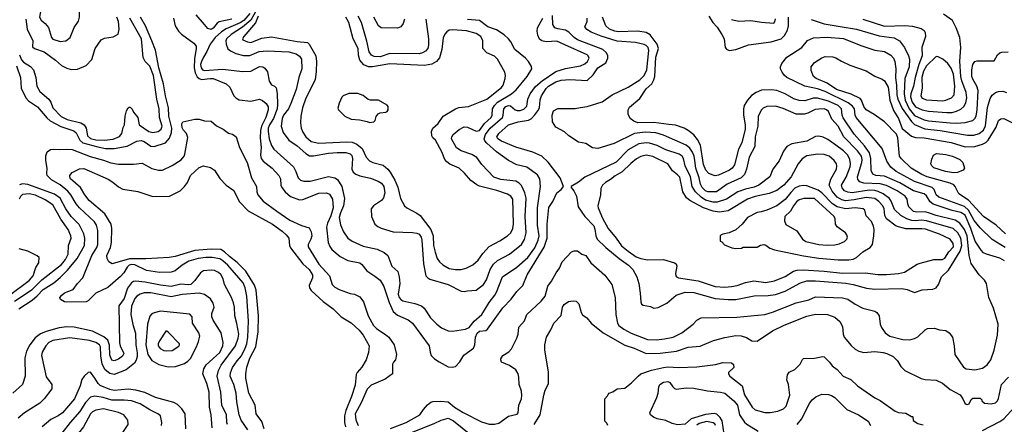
# Model space of a CAD drawing. Extents: x 997028 to 1115134, y 536408 to 618974.
# Tile 271 of 473: x 1059138 to 1068278, y 573867 to 577622. Entities that reach past the tile are written whole.
import ezdxf

# ---------------------------------------------------------------- set-up
doc = ezdxf.new("R2010")
doc.units = 0

msp = doc.modelspace()

# ---------------------------------------------------------------- linework, layer by layer
at = {"layer": '0CON10XD'}
for points in [[(1059515, 577418.2), (1059565, 577424.5), (1059606, 577455), (1059642.3, 577547.7), (1059683, 577607), (1059692.9, 577645), (1059693.1, 577705), (1059675, 577762), (1059595, 577867.5), (1059545.4, 577915.4), (1059515, 577925.6), (1059445, 577911.1), (1059375, 577830), (1059344.8, 577765.2), (1059323.5, 577645), (1059336.9, 577616.9), (1059375, 577585.6), (1059405, 577549.2), (1059434.7, 577455), (1059445, 577440.5), (1059515, 577418.2)], [(1059107, 577195), (1059146.7, 577085), (1059152.5, 576985), (1059195.2, 576895.2), (1059219.8, 576869.8), (1059304.5, 576814.5), (1059391, 576711), (1059422.3, 576682.3), (1059520.8, 576630.8), (1059641.4, 576591.4), (1059661.2, 576571.2), (1059696.4, 576505), (1059725, 576479.8), (1059865, 576441.3), (1059935, 576427.5), (1060015, 576427.4), (1060135, 576448.7), (1060225, 576493.2), (1060265, 576501.8), (1060295, 576491.8), (1060355, 576447.3), (1060385, 576444), (1060490.7, 576479.3), (1060528.3, 576521.7), (1060546, 576574), (1060549.6, 576615), (1060522.2, 576725), (1060518.9, 576805), (1060491.7, 576915), (1060474.2, 577025), (1060428.9, 577175), (1060399.4, 577339.4), (1060365.3, 577425), (1060305.8, 577565.8), (1060260.7, 577645)], [(1059195.7, 577625), (1059207.4, 577535), (1059260, 577425), (1059258.3, 577368.3), (1059276.7, 577355), (1059365, 577323.6), (1059472, 577245), (1059525, 577198), (1059575, 577172), (1059615, 577160), (1059675, 577163.8), (1059755, 577196.7), (1059807.5, 577252.5), (1059838.6, 577355), (1059894.6, 577435.4), (1059925, 577451.4), (1060007.3, 577462.7), (1060053, 577487), (1060060, 577535), (1060055.8, 577605), (1060041.2, 577645)], [(1060565.5, 577635), (1060582.8, 577565), (1060612, 577515), (1060638.7, 577488.7), (1060753.6, 577403.6), (1060775.3, 577375.3), (1060777.5, 577355), (1060760.7, 577259.3), (1060758.7, 577175), (1060767.8, 577127.8), (1060785, 577092.3), (1060804.4, 577074.4), (1060826.7, 577066.7), (1060905, 577077.3), (1060935, 577075.3), (1061055.8, 577025), (1061089.4, 576995), (1061125.5, 576915.5), (1061145.5, 576895.5), (1061175, 576878.6), (1061283.7, 576866.3), (1061365, 576882.7), (1061392.3, 576872.3), (1061424.7, 576844.7), (1061443.6, 576813.6), (1061445.3, 576785), (1061423.6, 576715), (1061383.5, 576635), (1061374.3, 576594.3), (1061369.5, 576525), (1061380.8, 576435), (1061372.7, 576365), (1061378.8, 576335), (1061398.3, 576308.3), (1061481.1, 576245), (1061544.4, 576175), (1061559.4, 576145), (1061561.9, 576085), (1061570.6, 576065), (1061603.4, 576023.4), (1061651.7, 575981.7), (1061735, 575948.9), (1061765, 575954.5), (1061915, 576011.9), (1061985, 576015.8), (1062015, 576002.9), (1062041.1, 575955), (1062047.6, 575875), (1062025, 575800.6), (1061994.7, 575735), (1061986.9, 575695), (1062002.7, 575552.7), (1062016.2, 575516.2), (1062035, 575489.2), (1062114.2, 575425), (1062185, 575387.5), (1062295.3, 575365.3), (1062315, 575349.4), (1062359.9, 575289.9), (1062435, 575242.7), (1062483.6, 575203.6), (1062517.9, 575145), (1062567.4, 574997.4), (1062604.7, 574914.7), (1062645, 574878.5), (1062745, 574837.5), (1062784.5, 574805), (1062939.2, 574595), (1062947.5, 574535), (1062959.2, 574505), (1062990, 574475), (1063031.7, 574448.3), (1063115, 574401.2), (1063153.6, 574396.4), (1063185, 574403.3), (1063224.5, 574445.5), (1063262.2, 574507.8), (1063350, 574575), (1063364.2, 574605), (1063368.1, 574675), (1063385, 574711.5), (1063405, 574730), (1063463.8, 574736.2), (1063479.4, 574750.6), (1063622.9, 574947.1), (1063701.5, 575028.5), (1063751.7, 575098.3), (1063807.1, 575155), (1063848.8, 575255), (1064008, 575512), (1064033.2, 575595), (1064035, 575662.5), (1064033.3, 575725), (1064050, 575880), (1064085.6, 575934.4), (1064123.7, 576016.3), (1064165, 576046.7), (1064187.5, 576075), (1064154.2, 576155), (1064045, 576300), (1063986, 576356), (1063901.7, 576391.7), (1063745, 576439.2), (1063610, 576495), (1063576.5, 576515), (1063568.8, 576535), (1063585, 576566.2), (1063675, 576644.6), (1063765, 576674), (1063861.5, 576688.5), (1063885, 576702.9), (1063919.9, 576740.1), (1063947.5, 576775), (1063961.9, 576805), (1063971, 576879), (1063981.9, 576915), (1064025, 576983.1), (1064046.7, 577005), (1064115, 577045.7), (1064165, 577060.2), (1064245, 577068.1), (1064405, 577056.2), (1064461.5, 577108.5), (1064505.6, 577175), (1064577.7, 577222.3), (1064597.8, 577265), (1064597.5, 577285), (1064584, 577314), (1064550.8, 577345), (1064315.5, 577435), (1064285.2, 577455.2), (1064235, 577506.2), (1064205, 577524.6), (1064135, 577535.3), (1064105, 577546.2), (1064086.2, 577576.2), (1064085, 577661.2)], [(1061107.1, 577625), (1060989.5, 577600.5), (1060971.3, 577588.7), (1060935, 577542.5), (1060915, 577530), (1060885, 577538.5), (1060855, 577577.8), (1060775, 577667.5)], [(1061275, 577678.9), (1061218.6, 577615), (1061185, 577593.8), (1061055, 577537.2), (1061010.8, 577509.2), (1060953.2, 577455), (1060905, 577393.5), (1060876.6, 577325), (1060843.4, 577275), (1060825, 577232.9), (1060818, 577205), (1060821.7, 577175), (1060835, 577157.8), (1060855, 577151.1), (1061025, 577162.2), (1061205, 577141.8), (1061285, 577144.5), (1061365, 577186.5), (1061394.5, 577184.5), (1061413, 577173), (1061437.4, 577137.4), (1061455, 577050), (1061475, 577016.7), (1061503.6, 577003.6), (1061518.3, 576988.3), (1061527.4, 576937.4), (1061531.6, 576835), (1061526.8, 576795), (1061495, 576705.4), (1061456.3, 576645), (1061445.6, 576615), (1061443.4, 576583.4), (1061453, 576515), (1061476, 576455), (1061498.7, 576418.7), (1061679.1, 576255), (1061702.1, 576212.1), (1061722.5, 576155), (1061745, 576131.2), (1061775, 576121.8), (1061835, 576122.3), (1062004.6, 576165.4), (1062063, 576153), (1062087.3, 576137.3), (1062127.1, 576075), (1062151.7, 575961.7), (1062142.5, 575895), (1062115, 575830), (1062105.2, 575785), (1062115, 575718.8), (1062143.5, 575653.5), (1062185, 575595.6), (1062225, 575566.7), (1062325, 575520.9), (1062455, 575491.2), (1062520.5, 575460.5), (1062554.2, 575435), (1062594, 575335), (1062648.6, 575285), (1062661.5, 575235), (1062666.1, 575175), (1062651.6, 575075), (1062660.7, 575045), (1062675, 575025.5), (1062695, 575013.8), (1062805, 574989.5), (1062867.8, 574967.8), (1062893.6, 574943.6), (1062950, 574855), (1063009.4, 574795), (1063055, 574762.5), (1063115, 574734.5), (1063155, 574730.5), (1063275, 574748.5), (1063309.5, 574765), (1063358.2, 574825), (1063427.3, 574885), (1063495, 574998.1), (1063550, 575065), (1063565, 575092), (1063619.2, 575235), (1063753.8, 575326.2), (1063855, 575415.3), (1063918.7, 575505), (1063951, 575575), (1063960.2, 575615), (1063945.7, 575715), (1063944.8, 575875.2), (1063971.8, 576075), (1063966.4, 576145), (1063945, 576180.5), (1063845, 576251.8), (1063753.8, 576275), (1063675, 576313.5), (1063565.7, 576395.7), (1063475.5, 576475.5), (1063456.7, 576496.7), (1063449.8, 576515), (1063461, 576555), (1063505, 576614.7), (1063619.4, 576715), (1063627.6, 576735), (1063632.8, 576795), (1063650, 576815), (1063675, 576825.7), (1063692.8, 576822.8), (1063736, 576786), (1063755, 576777.9), (1063785, 576779.3), (1063818.5, 576791.5), (1063845, 576818), (1063855.5, 576885.5), (1063875.3, 576935), (1063925, 577003.2), (1063986.8, 577053.2), (1064115, 577140), (1064205, 577168.4), (1064343.8, 577195), (1064385, 577213.5), (1064410, 577235), (1064424.5, 577265), (1064416.5, 577285), (1064404.4, 577295), (1064198.5, 577388.5), (1064125, 577423.3), (1064025.9, 577415.9), (1063984.5, 577424.5), (1063962, 577442), (1063947.2, 577477.2), (1063941.5, 577515), (1063946.2, 577545), (1063995.8, 577635)], [(1061338.2, 577715), (1061285, 577616.5), (1061205, 577551), (1061101.2, 577485), (1061059.4, 577445), (1061052.8, 577425), (1061054, 577394), (1061070.8, 577350.8), (1061095, 577331.8), (1061145, 577307.5), (1061215, 577288.2), (1061275, 577288.7), (1061362, 577325), (1061435, 577333.3), (1061635, 577324.7), (1061704, 577304), (1061735, 577284.5), (1061752.9, 577255), (1061756.9, 577165), (1061729.6, 577085), (1061703.9, 576975), (1061655.9, 576845), (1061633.9, 576795), (1061588.5, 576735), (1061574.8, 576705.2), (1061564.6, 576635), (1061582.7, 576575), (1061635.6, 576505), (1061715, 576450), (1061795, 576379.6), (1061829.6, 576359.6), (1061865, 576357.3), (1062005, 576382.4), (1062085, 576389.8), (1062165, 576389.2), (1062205, 576378.2), (1062220.7, 576360.7), (1062227.9, 576335), (1062220, 576235), (1062235, 576205.7), (1062257.2, 576187.2), (1062295, 576171.5), (1062395, 576151.8), (1062465, 576124.1), (1062496.9, 576105), (1062518.7, 576075), (1062526.7, 576015), (1062515, 575968.6), (1062495.7, 575944.3), (1062421.4, 575895), (1062401.4, 575865), (1062404, 575795), (1062436.2, 575725), (1062463.4, 575703.4), (1062495, 575688.6), (1062605, 575654.4), (1062785, 575646.9), (1062825, 575640.4), (1062845, 575630), (1062864.1, 575605), (1062871.9, 575575), (1062888, 575355), (1062908.6, 575245), (1062925.5, 575225.5), (1062945.4, 575215.4), (1063115.9, 575165.9), (1063235, 575104), (1063265, 575100)], [(1061351.2, 577655), (1061326, 577594), (1061217.3, 577465), (1061206.9, 577445), (1061210, 577435), (1061252, 577415), (1061285, 577410.6), (1061385, 577449.6), (1061475, 577463.1), (1061715, 577419.7), (1061809.1, 577409.1), (1061824.4, 577394.4), (1061885.9, 577285.9), (1061893.3, 577235), (1061891.2, 577141.2), (1061881.5, 577065), (1061795, 576894.2), (1061762.7, 576805), (1061746.9, 576725), (1061743.8, 576665), (1061749.6, 576615), (1061765, 576578.6), (1061795, 576533.3), (1061845, 576490), (1061914.6, 576475.4), (1062175, 576488.9), (1062225, 576483.6), (1062266.2, 576466.2), (1062317.3, 576427.3), (1062355, 576345.8), (1062385, 576311.9), (1062415, 576296.5), (1062510.9, 576270.9), (1062554.3, 576235), (1062577.4, 576207.4), (1062621.3, 576131.3), (1062646.8, 576066.8), (1062671.7, 575961.7), (1062709.2, 575895), (1062731.2, 575875), (1062825, 575827.5), (1062855, 575805.6), (1062955.8, 575675.8), (1062977, 575617), (1062980.9, 575525), (1062993.4, 575465), (1063014.6, 575405), (1063033.7, 575373.7), (1063065, 575347.8), (1063125, 575312.9), (1063185, 575302.3)], [(1063185, 575302.3), (1063235, 575304.6), (1063281.2, 575315), (1063343.3, 575346.7), (1063395, 575390.6), (1063438.2, 575451.8), (1063495, 575515.7), (1063595, 575569.5), (1063665, 575615.4), (1063696, 575645), (1063715.6, 575684.4), (1063723.5, 575726.5), (1063716.9, 575955), (1063696.9, 575985), (1063665, 576003.1), (1063566.7, 576036.7), (1063406.9, 576076.9), (1063380.5, 576090.5), (1063325, 576130), (1063268.3, 576198.3), (1063217.1, 576245), (1063132.4, 576282.4), (1063102.6, 576302.6), (1063085.8, 576325.8), (1063055.7, 576394.3), (1062998.8, 576505), (1062972.5, 576525), (1062963.9, 576543.9), (1062960, 576585), (1062973.3, 576615), (1063023, 576657), (1063067.8, 576725), (1063185, 576795.9), (1063215.4, 576805.4), (1063305, 576815.3), (1063475, 576882.7), (1063609.1, 576990.9), (1063624.6, 577015), (1063645.4, 577075), (1063647.7, 577105), (1063641.5, 577135), (1063575, 577256), (1063545, 577282.9), (1063475, 577312.9), (1063435.8, 577355), (1063438.2, 577425), (1063419.6, 577465), (1063375, 577494.6), (1063285, 577516.7), (1063155, 577528.5), (1063125, 577523.1), (1063101.7, 577508.3), (1063083.2, 577486.8), (1063068.1, 577451.9), (1063057.7, 577345), (1063035, 577268), (1063008.1, 577235), (1062965, 577208.5), (1062895, 577197.5), (1062575, 577212.9), (1062414, 577184), (1062375, 577184), (1062333.4, 577203.4), (1062294.7, 577244.7), (1062283.4, 577293.4), (1062279.7, 577355), (1062232.9, 577442.9), (1062194, 577595), (1062166.7, 577645)], [(1062907.8, 577625), (1062931.8, 577445), (1062933.2, 577385), (1062926.8, 577355), (1062905, 577330.8), (1062876.1, 577313.9), (1062845, 577306.2), (1062575, 577307.6), (1062485, 577276.7), (1062429.8, 577280.2), (1062402.6, 577292.6), (1062382.7, 577322.7), (1062360.9, 577420.9), (1062310, 577595), (1062281.6, 577655)], [(1062708.9, 577625), (1062698.6, 577585), (1062675, 577556.2), (1062645, 577542), (1062495, 577547.1), (1062469.4, 577565), (1062426.1, 577645)], [(1068279.2, 575385), (1068235, 575408.2), (1068112, 575445), (1068085, 575459.5), (1068062, 575482), (1068008.8, 575565), (1067967.8, 575685), (1067915, 575807), (1067875, 575832.2), (1067795, 575849.6), (1067618.7, 575908.7), (1067590.1, 575930.1), (1067555, 575986), (1067535, 576004.7), (1067435, 576032.4), (1067306.7, 576106.7), (1067165, 576168.9), (1067085, 576174.7), (1067058.2, 576188.2), (1067043.1, 576223.1), (1067039.3, 576335), (1067025.7, 576385.7), (1066981.5, 576451.5), (1066885, 576560.8), (1066781.1, 576711.1), (1066772.4, 576735), (1066767.1, 576795), (1066736.6, 576825), (1066645, 576866.6), (1066545, 576892), (1066505, 576892.9), (1066425, 576869.7), (1066375, 576872.4), (1066325, 576886.8), (1066245, 576932.3), (1066165, 576964.5), (1066115, 576970), (1066023.8, 576966.2), (1065975, 576947.5), (1065931.7, 576918.3), (1065895, 576874.3), (1065864.5, 576825), (1065857.1, 576795), (1065856.2, 576735), (1065873.8, 576645), (1065871.1, 576605), (1065840.4, 576479.6), (1065811.1, 576418.9), (1065772.1, 576275), (1065750.9, 576245), (1065725.6, 576224.4), (1065625, 576177.9), (1065595, 576172.3), (1065575, 576177.9), (1065535, 576195.5), (1065508.4, 576225), (1065486.9, 576276.9), (1065456.8, 576456.8), (1065430.1, 576510.1), (1065395, 576554.5), (1065344.2, 576594.2), (1065305.3, 576615.3), (1065225, 576643.1), (1065165, 576649.6), (1065025, 576668.6), (1064875, 576664), (1064839.9, 576679.9), (1064805.6, 576705), (1064786.9, 576745), (1064786.9, 576785), (1064798.6, 576811.4), (1064895, 576889.5), (1064955, 576979.5), (1065004.8, 577025.2), (1065026, 577064), (1065032.9, 577095), (1065043.7, 577273.7), (1065068.8, 577355), (1065055.6, 577395.6), (1064990.5, 577480.5), (1064955, 577503.2), (1064875, 577515.3), (1064695, 577508.9), (1064661.4, 577515), (1064614.1, 577534.1), (1064577.9, 577565), (1064547.1, 577645)], [(1065535, 577654.5), (1065572.9, 577595), (1065612.2, 577552.2), (1065655.5, 577485), (1065676.5, 577445), (1065687.1, 577365), (1065698.7, 577348.7), (1065725, 577337.1), (1065785, 577346.5), (1065903, 577387), (1066113.8, 577416.2), (1066205.2, 577444.8), (1066236.4, 577473.6), (1066264.6, 577525), (1066273.2, 577565), (1066276, 577644)], [(1066965, 577627.6), (1067165, 577560.7), (1067355, 577567.7), (1067425, 577561.1), (1067505, 577538.6), (1067535, 577521.2), (1067544.2, 577504.2), (1067546.9, 577465), (1067513.6, 577365), (1067515.3, 577285), (1067484.4, 577205.6), (1067450.5, 577085), (1067435.2, 577005), (1067410.2, 576935), (1067407.8, 576905), (1067421.4, 576855), (1067455, 576811.9), (1067515, 576784.8), (1067572.8, 576772.8), (1067745, 576760.3), (1067795, 576761.8), (1067835, 576772), (1067875, 576791.2), (1067903.2, 576816.8), (1067920.9, 576849.1), (1067929.5, 576895), (1067923.8, 576945), (1067883.6, 577053.6), (1067874.3, 577095), (1067864.4, 577235.6), (1067873.1, 577365), (1067866.5, 577455), (1067832.2, 577545), (1067797.5, 577615), (1067712.1, 577672.1)], [(1059136.8, 577295), (1059155, 577250), (1059175, 577228.7), (1059238.7, 577188.7), (1059267.8, 577155), (1059288.5, 577085), (1059297.1, 577005), (1059324.7, 576954.7), (1059409.4, 576885), (1059427.4, 576857.4), (1059446.5, 576805), (1059524, 576724), (1059579.4, 576695), (1059704.8, 576664.8), (1059737.5, 576647.5), (1059755.9, 576615), (1059767.6, 576545), (1059795, 576518.7), (1059845, 576507), (1059925, 576503.3), (1060005, 576512.3), (1060065, 576538.9), (1060085.6, 576565), (1060099.2, 576620.8), (1060111.2, 576645), (1060116.2, 576725), (1060128.8, 576775), (1060145, 576802.5), (1060155, 576808.8), (1060165, 576808.8), (1060180.8, 576790.8), (1060194, 576765), (1060234.2, 576715), (1060248, 576645), (1060336.7, 576585), (1060375, 576574.1), (1060425, 576585.3), (1060451.5, 576605), (1060460.8, 576635), (1060436.2, 576715), (1060432.1, 576795), (1060411.6, 576885), (1060380, 577105), (1060345, 577189.2), (1060304.2, 577235), (1060285, 577270), (1060267.9, 577445), (1060161.1, 577635)], [(1062972, 574078), (1063045, 574082.5), (1063115, 574075.6), (1063173.5, 574025), (1063255.2, 573975.2), (1063425, 573890.5), (1063495, 573868.5), (1063545, 573868.5), (1063585, 573877.8), (1063675, 573941.9), (1063755, 573961.4), (1063764.2, 573975), (1063771.9, 574045), (1063795.4, 574104.6), (1063799.5, 574135), (1063795.5, 574175), (1063775.6, 574235.6), (1063772.9, 574305), (1063765.9, 574334.1), (1063742.4, 574372.4), (1063685, 574414), (1063610, 574445), (1063603.3, 574465), (1063604.1, 574475.9), (1063623.3, 574505), (1063679.1, 574540.9), (1063703.2, 574566.8), (1063754.2, 574665), (1063764.2, 574705), (1063772.3, 574767.7), (1063825, 574827.5), (1063847.1, 574885), (1063979.9, 575010.1), (1064016.7, 575055), (1064040.5, 575149.5), (1064075.7, 575194.3), (1064117.7, 575272.3), (1064150, 575315), (1064173.3, 575375), (1064261.7, 575468.3), (1064285, 575477.5), (1064315, 575477.5), (1064356.4, 575446.4), (1064395, 575432.5), (1064441.2, 575365), (1064569.7, 575249.7), (1064633.3, 575165), (1064664.4, 575044.4), (1064670.5, 574885), (1064686.7, 574805), (1064700.6, 574785), (1064745, 574750), (1064814.2, 574714.2), (1064965, 574652.9), (1065048.1, 574651.9), (1065125, 574659.1), (1065205, 574677.1), (1065285, 574716.4), (1065390, 574795), (1065425, 574833.8), (1065465, 574856.2), (1065795, 574860.5), (1066055, 574884.6), (1066125, 574906.4), (1066345, 574993.6), (1066465, 575021.9), (1066525, 575050.6), (1066775, 575040.9), (1066825, 575028.8), (1066895, 574982.5), (1066965, 574945.6), (1067075, 574917.1), (1067095.5, 574905.5), (1067117.1, 574875), (1067125.8, 574795.8), (1067138, 574765), (1067170.8, 574715), (1067215, 574685.6), (1067335, 574653.1), (1067399.6, 574650.4), (1067445, 574662.5), (1067475, 574678), (1067543.3, 574745), (1067565, 574756.2), (1067629.5, 574759.5), (1067675, 574744), (1067735, 574736.2), (1067765.9, 574715.9), (1067796.2, 574675), (1067812.5, 574595), (1067818.6, 574515), (1067898.3, 574398.3), (1067925, 574381.1), (1068005, 574372.2), (1068075, 574388.1), (1068119.5, 574420.5), (1068152.9, 574465), (1068184.3, 574555), (1068215.6, 574695), (1068219.5, 574795), (1068178.1, 574945), (1068134.4, 575045), (1068113.2, 575173.2), (1068094, 575205), (1068044.5, 575254.5), (1067970.2, 575360.2), (1067952.3, 575432.3), (1067933.7, 575615), (1067907, 575675), (1067865, 575734.7), (1067821.2, 575761.2), (1067645, 575805.2), (1067585, 575827), (1067542.8, 575837.2), (1067464.7, 575834.7), (1067435, 575841.8), (1067392.3, 575885), (1067382.3, 575912.3), (1067377.3, 575955), (1067357.7, 575985), (1067285, 576034.8), (1067185, 576084.4), (1067125, 576099), (1066973.7, 576103.7), (1066935.7, 576115.7), (1066917.7, 576137.7), (1066913.8, 576165), (1066954.3, 576295), (1066957.6, 576325), (1066952.1, 576355), (1066914.2, 576405), (1066787.8, 576535), (1066735.8, 576635), (1066678.4, 576698.4), (1066645, 576770), (1066626.2, 576786.2), (1066605, 576793.3), (1066555, 576792), (1066523.1, 576786.9), (1066455, 576753.9), (1066420, 576745), (1066345, 576743.8), (1066226.4, 576796.4), (1066155, 576818.2), (1066075, 576817.5), (1066038.5, 576801.5), (1066023.5, 576785), (1065994.5, 576725), (1065991.2, 576635), (1065966.7, 576533.3), (1065962, 576445), (1065910, 576345), (1065885.3, 576234.7), (1065865, 576184.2), (1065836.9, 576155), (1065706.7, 576095), (1065605, 576025.4), (1065525, 576023.7), (1065504.1, 576035), (1065474.3, 576065), (1065459.3, 576095), (1065445.2, 576155), (1065413.1, 576245), (1065406.4, 576313.6), (1065399.4, 576355), (1065383.5, 576393.5), (1065358.1, 576428.1), (1065325, 576457.8), (1065115, 576550.3), (1065041.9, 576571.9), (1064945, 576576.7), (1064845.6, 576564.4), (1064655, 576471.4), (1064505, 576427.5), (1064455, 576434), (1064393.9, 576473.9), (1064325, 576483.8), (1064234.4, 576544.4), (1064195, 576582), (1064113.8, 576625), (1064083.3, 576675), (1064080, 576735), (1064093.3, 576775), (1064133.9, 576796.1), (1064295, 576797.5), (1064343.3, 576806.7), (1064405, 576815.7), (1064545, 576860), (1064637.5, 576925), (1064785.8, 576995), (1064895, 577062.3), (1064934.4, 577105), (1064959.7, 577155), (1064977.4, 577335), (1064973.6, 577365), (1064955, 577383.1), (1064935, 577391.2), (1064855, 577409.2), (1064685, 577423.2), (1064537.2, 577467.2), (1064444.3, 577505), (1064401.5, 577531.5), (1064382.9, 577555), (1064405.5, 577605), (1064405, 577635.6)], [(1063265, 575100), (1063295, 575104.2), (1063375, 575110.8), (1063442.5, 575165), (1063471.1, 575208.9), (1063505.9, 575305), (1063535.6, 575354.4), (1063572.8, 575387.2), (1063685, 575444.5), (1063795.4, 575534.6), (1063825, 575581.2), (1063838.2, 575645), (1063831.5, 575795), (1063838.1, 575965), (1063826.3, 576016.3), (1063795, 576083.5), (1063775, 576106.2), (1063745, 576121.8), (1063605, 576140), (1063540.9, 576160.9), (1063428.9, 576278.9), (1063381.4, 576341.4), (1063335, 576371.5), (1063235, 576403.8), (1063192.7, 576432.7), (1063146.4, 576515), (1063148.5, 576535), (1063160.5, 576555), (1063216.9, 576603.1), (1063264.1, 576625.9), (1063295, 576622.9), (1063375, 576585.9), (1063405, 576593.1), (1063451.6, 576658.4), (1063515, 576715.5), (1063523.7, 576735), (1063526.8, 576795), (1063544.3, 576825.7), (1063575, 576855.2), (1063702.5, 576935), (1063747.9, 576972.1), (1063847.8, 577095), (1063892, 577165), (1063887.7, 577187.7), (1063862, 577235), (1063834, 577265), (1063733.5, 577343.5), (1063697.5, 577415), (1063674.5, 577444.5), (1063635, 577482), (1063565, 577527.5), (1063485, 577554.6), (1063405, 577614.6), (1063293.8, 577623.8)], [(1065745, 577622.1), (1065815, 577607.9), (1065925.4, 577615.4), (1066025, 577597.8), (1066140, 577590), (1066148.9, 577601.1), (1066155, 577630)], [(1066485, 577623.8), (1066605, 577581.9), (1066755, 577559.1), (1066905.2, 577535.2), (1067115, 577470.6), (1067255, 577453.4), (1067306.1, 577426.1), (1067352.4, 577362.4), (1067390, 577285), (1067397.3, 577255), (1067395.9, 577185), (1067353.9, 577075), (1067348.7, 576935), (1067358.8, 576875), (1067395.6, 576795.6), (1067445, 576733.2), (1067535, 576693), (1067575, 576683.2), (1067776.7, 576665), (1067835, 576662.5), (1067915, 576668.8), (1067985, 576686.2), (1068005, 576703.3), (1068015.9, 576725), (1068027.4, 576785), (1068036.4, 576965), (1068024.5, 577004.5), (1067985, 577069.2), (1067976.4, 577095), (1067976.4, 577155), (1067986.7, 577205), (1068005, 577234), (1068025, 577240), (1068185, 577240), (1068214.1, 577295.9), (1068235, 577313.3), (1068255, 577320), (1068313, 577323)], [(1068285, 575506.3), (1068165, 575583.2), (1068055, 575689.6), (1067998.2, 575758.2), (1067944.5, 575854.5), (1067909.2, 575889.2), (1067669.4, 575975), (1067645.5, 575995), (1067628.2, 576045), (1067609.4, 576065), (1067445, 576118.8), (1067274.5, 576214.5), (1067225, 576253.9), (1067188.3, 576308.3), (1067143.1, 576425), (1066903, 576713), (1066894.1, 576735), (1066886.1, 576793.9), (1066869.6, 576819.6), (1066829.9, 576849.9), (1066615, 576955.6), (1066545, 576979.8), (1066425.3, 577005.3), (1066260, 577085), (1066237.5, 577105), (1066217.5, 577135), (1066202, 577165), (1066200, 577185), (1066214, 577215), (1066260, 577275), (1066400, 577365), (1066452.6, 577427.4), (1066505.5, 577454.5), (1066635, 577460), (1066785, 577447.5), (1066945, 577380.9), (1067077.4, 577337.4), (1067165, 577326.7), (1067223.6, 577293.6), (1067248.6, 577265), (1067260.5, 577235), (1067269.6, 577165), (1067268.2, 577081.8), (1067278, 577015), (1067280.7, 576925), (1067289.1, 576885), (1067328.7, 576798.7), (1067415, 576675.8), (1067445, 576649.6), (1067538.8, 576608.8), (1067684.1, 576594.1), (1067935, 576548.8), (1067995, 576549.4), (1068045.7, 576565), (1068083.9, 576595), (1068103.8, 576636.2), (1068122.3, 576807.7), (1068148.3, 576891.7), (1068165, 576920), (1068195, 576944.5), (1068225, 576956.5), (1068265, 576959.5), (1068298.1, 576945)], [(1068288.1, 575635), (1068203.3, 575715), (1068083.6, 575795), (1067946, 575946), (1067854.8, 576004.8), (1067822.8, 576072.8), (1067808.7, 576088.7), (1067775.2, 576105.2), (1067562, 576162), (1067513.9, 576183.9), (1067413.8, 576245), (1067325, 576329.4), (1067306.5, 576355), (1067288.9, 576525), (1067277.9, 576557.9), (1067165.8, 576675), (1067071.5, 576741.5), (1066995, 576785.5), (1066975.4, 576815), (1066953.6, 576873.6), (1066939.8, 576889.8), (1066855, 576931.8), (1066720.9, 576975), (1066635, 577031.9), (1066530.6, 577075), (1066508.2, 577095), (1066485, 577150), (1066486.4, 577185), (1066515, 577223.5), (1066585, 577268.5), (1066615, 577279.1), (1066685, 577278.5), (1066715, 577267.8), (1066766.7, 577236.7), (1066845, 577199.5), (1066995, 577146.9), (1067075, 577096.9), (1067145, 577069.1), (1067165, 577054.6), (1067199.5, 576995), (1067213.9, 576875), (1067248.4, 576778.4), (1067296.1, 576705), (1067331.3, 576611.3), (1067415, 576540.9), (1067455, 576527.1), (1067535, 576526.4), (1067785, 576481.6), (1067915, 576442.5), (1068005, 576446.4), (1068077, 576467), (1068105, 576481.2), (1068127.2, 576502.8), (1068201.2, 576625), (1068224.4, 576685.6), (1068245, 576700.8), (1068275, 576704.3), (1068493.3, 576593.3)], [(1067705, 576870), (1067735, 576874.1), (1067788.6, 576895), (1067811.5, 576925), (1067818.8, 577005), (1067806.5, 577115), (1067783.3, 577173.3), (1067754.5, 577215), (1067706.6, 577256.6), (1067665, 577276.9), (1067645, 577280), (1067555, 577194), (1067526.9, 577145), (1067511.8, 577085), (1067515.2, 576985), (1067502.1, 576915), (1067515, 576892.7), (1067555, 576878), (1067705, 576870)], [(1062386.1, 576666.1), (1062425, 576673.3), (1062436.7, 576685), (1062446.4, 576723.6), (1062465, 576746.7), (1062485, 576756.2), (1062537, 576763), (1062549.3, 576770.7), (1062557.5, 576785), (1062557.5, 576815), (1062549.3, 576829.3), (1062470, 576875), (1062395, 576876.2), (1062372.3, 576882.3), (1062327, 576917), (1062277.7, 576937.7), (1062195, 576936.2), (1062140, 576915), (1062127, 576903), (1062102.7, 576847.3), (1062091.7, 576801.7), (1062097.5, 576785), (1062155, 576726.7), (1062215, 576697.5), (1062291.7, 576691.7), (1062365, 576676), (1062386.1, 576666.1)], [(1061255, 573817.1), (1061195.4, 573905), (1061175, 573954.2), (1061154.7, 574074.7), (1061148.8, 574155), (1061126.1, 574236.1), (1061093.2, 574315), (1061096.1, 574345), (1061113.2, 574395), (1061158.2, 574455), (1061196.9, 574503.1), (1061231.6, 574575), (1061245.9, 574615), (1061256.7, 574675), (1061262.2, 574825), (1061246.4, 575055), (1061231.2, 575135), (1061211.1, 575181.1), (1061068.9, 575345), (1061025, 575384.8), (1060995, 575402.6), (1060925, 575415.7), (1060865, 575414.8), (1060795.8, 575405.8), (1060708.3, 575381.7), (1060646.2, 575345), (1060579.9, 575290.1), (1060545, 575277.7), (1060435, 575274.7), (1060315.3, 575295.3), (1060206.5, 575346.5), (1060175, 575348.5), (1060155, 575342.4), (1060134.8, 575325), (1060105, 575273.6), (1060075, 575237.3), (1059955, 575138), (1059845, 575083.3), (1059775, 575012.5), (1059755, 575002.5), (1059575, 575000), (1059555, 575003.3), (1059516.1, 575026.1), (1059511.2, 575045), (1059528.8, 575065), (1059555, 575085.8), (1059635, 575116.7), (1059673.8, 575175), (1059723, 575227), (1059806.6, 575435), (1059853.2, 575506.8), (1059862.4, 575535), (1059862.9, 575665), (1059852.2, 575715), (1059831.1, 575745), (1059693.8, 575875), (1059663.5, 575913.5), (1059613.5, 575995), (1059585, 576029.1), (1059515, 576090.4), (1059434.3, 576135), (1059394.2, 576175), (1059389.2, 576195), (1059394, 576245), (1059380.8, 576315), (1059380.5, 576359.5), (1059393.9, 576396.1), (1059424.1, 576415.9), (1059455, 576421.2), (1059505.8, 576415.8), (1059575, 576421.1), (1059625, 576417.3), (1059791, 576351), (1059915, 576318.8), (1059983.9, 576293.9), (1060055, 576282.5), (1060125, 576280.5), (1060195, 576280.5), (1060275, 576290.6), (1060365, 576241.4), (1060425.6, 576224.4), (1060465, 576226.7), (1060555, 576267.8), (1060637.7, 576322.3), (1060664.4, 576355), (1060672.2, 576375), (1060697.6, 576527.6), (1060686.4, 576566.4), (1060655, 576598.8), (1060646.6, 576616.6), (1060644.5, 576655), (1060654, 576675), (1060765, 576700), (1060805, 576698.8), (1060855, 576683.8), (1060915, 576680), (1060965.9, 576635.9), (1061025.7, 576605.7), (1061075, 576570), (1061115, 576560), (1061146.7, 576535), (1061177.5, 576435), (1061248.6, 576295), (1061289.4, 576155), (1061337.5, 576075), (1061340, 576025), (1061348, 575995), (1061397.6, 575937.6), (1061525.6, 575845), (1061645, 575760.4), (1061755, 575711.9), (1061825, 575690), (1061844.5, 575654.5), (1061849.5, 575615), (1061841.5, 575585), (1061816.4, 575535), (1061816.2, 575515), (1061915, 575352.5), (1062014.4, 575245), (1062038.6, 575165), (1062065, 575140), (1062105, 575117.5), (1062205, 575081.9), (1062247.5, 575075), (1062295, 575048.8), (1062330, 575005), (1062373.5, 574875), (1062421.5, 574785), (1062453.3, 574753.3), (1062535, 574701.1), (1062564.3, 574675), (1062614, 574605), (1062636.2, 574515), (1062626.7, 574465), (1062607.5, 574445), (1062600, 574425), (1062597.5, 574335), (1062530, 574285), (1062400.9, 574229.1), (1062365, 574194.5), (1062307.2, 574065), (1062252.3, 573965), (1062257.2, 573907.2), (1062280.4, 573855)], [(1065025, 574946.2), (1065065, 574951.2), (1065145, 574992), (1065230.8, 575065), (1065315, 575093.1), (1065395, 575091.2), (1065595, 575034.1), (1065715, 575024.1), (1065785, 575026.7), (1065955, 575058.7), (1066085, 575061.3), (1066155, 575072.7), (1066245, 575102.7), (1066385, 575178.6), (1066445, 575198.4), (1066525, 575198.9), (1066806.9, 575176.9), (1066875.2, 575165.2), (1067000.2, 575130.2), (1067075, 575121.3), (1067326.2, 575126.2), (1067375, 575116.7), (1067445, 575089.2), (1067515, 575115.7), (1067615, 575121.4), (1067645, 575132.5), (1067666.9, 575165), (1067694.4, 575235), (1067761.4, 575298.6), (1067869.4, 575475), (1067883.5, 575525), (1067875, 575594.2), (1067847.5, 575645), (1067803, 575683), (1067555, 575756.6), (1067510.6, 575760.6), (1067455, 575755.2), (1067418.9, 575758.9), (1067373.6, 575773.6), (1067316.4, 575805), (1067260.1, 575860.1), (1067228.3, 575938.3), (1067212, 575962), (1067153.1, 576005), (1067108, 576028), (1067075, 576036.5), (1067025, 576038.6), (1066865, 576016), (1066825, 576021.2), (1066795, 576034.7), (1066771.7, 576061.7), (1066767.6, 576085), (1066811.1, 576158.9), (1066846.7, 576255), (1066850, 576285), (1066844.7, 576324.7), (1066826, 576365), (1066785.4, 576405), (1066715, 576457.7), (1066639.3, 576509.3), (1066595, 576530.5), (1066555, 576539.5), (1066525, 576537.5), (1066444.2, 576495.8), (1066305, 576468.2), (1066259.2, 576445), (1066228, 576402), (1066186.6, 576313.4), (1066128.8, 576235), (1066102.9, 576165), (1066000, 576085), (1065955, 576066.3), (1065875, 576047.7), (1065805, 576023.6), (1065700, 575955), (1065612.9, 575927.1), (1065575, 575928.1), (1065505, 575946.3), (1065463.6, 575973.6), (1065410.2, 576025), (1065379.1, 576075), (1065364, 576165), (1065314.6, 576265), (1065300.9, 576335), (1065288.5, 576355), (1065260.6, 576375), (1065135, 576414.2), (1065055, 576452.7), (1064985, 576475.4), (1064955, 576478.5), (1064885, 576469.2), (1064785, 576414.6), (1064675, 576299.3), (1064385, 576160), (1064325, 576113.1), (1064257.5, 576075), (1064257.5, 576065), (1064282.3, 576032.3), (1064305.8, 575985), (1064320.8, 575885), (1064384.5, 575795), (1064467.3, 575707.3), (1064477.7, 575677.7), (1064485.3, 575615), (1064498.9, 575585), (1064578.3, 575508.3), (1064704.4, 575404.4), (1064788.5, 575345), (1064828.2, 575305), (1064866, 575236), (1064886.5, 575175), (1064899.2, 575085), (1064902.5, 575005), (1064911.7, 574981.7), (1064925, 574972.5), (1064995, 574958.8), (1065025, 574946.2)], [(1065685, 575138.4), (1065745, 575144.7), (1065798.8, 575155), (1065875, 575183.3), (1065952.4, 575197.6), (1066065, 575183.8), (1066145, 575198.2), (1066245, 575238.8), (1066321.5, 575288.5), (1066353.9, 575296.1), (1066410.8, 575299.2), (1066605, 575289.2), (1066775, 575269.7), (1066986.1, 575273.9), (1067105, 575257.7), (1067185, 575256.2), (1067295, 575266.4), (1067351.4, 575278.6), (1067468, 575352), (1067496.2, 575363.8), (1067625, 575397.9), (1067705, 575397.7), (1067725, 575408.5), (1067762.5, 575467.5), (1067806.7, 575515), (1067804.7, 575545), (1067775.7, 575585.7), (1067675, 575630), (1067545, 575676.7), (1067512.2, 575682.2), (1067365, 575679.7), (1067275, 575706.9), (1067184.3, 575774.3), (1067167.8, 575805), (1067162.7, 575865), (1067151.6, 575895), (1067114.1, 575935), (1067075, 575962.2), (1066995, 575972.5), (1066885, 575948.8), (1066805, 575942), (1066771, 575951), (1066725, 575975.3), (1066679, 576029), (1066653.1, 576085), (1066668.2, 576141.8), (1066720.4, 576235), (1066724.5, 576265), (1066719.1, 576285), (1066698.1, 576315), (1066652.5, 576355), (1066605, 576370.8), (1066546.3, 576373.7), (1066445, 576358.2), (1066400.2, 576329.8), (1066363.8, 576285), (1066300.9, 576165), (1066232.1, 576085), (1066165, 576037.3), (1066095, 576010), (1065965, 575980.8), (1065895.2, 575954.8), (1065715, 575846.7), (1065635, 575835.3), (1065576.2, 575843.8), (1065485, 575874.7), (1065357.5, 575945), (1065328.6, 575968.6), (1065292.5, 576025), (1065265, 576158.9), (1065245, 576182.5), (1065198.1, 576218.1), (1065155, 576285.4), (1065015, 576350.7), (1064955, 576365.3), (1064905, 576351.5), (1064865, 576331.2), (1064811.7, 576288.3), (1064731, 576209), (1064665, 576173.1), (1064622.1, 576137.9), (1064575, 576110.9), (1064547.5, 576085), (1064533.5, 576055), (1064528.5, 575995), (1064506.2, 575895), (1064509.2, 575875), (1064549.4, 575780.6), (1064599.6, 575685), (1064674.7, 575594.7), (1064723.2, 575523.2), (1064785, 575472.7), (1064861.5, 575421.5), (1064905, 575406), (1064965.4, 575394.6), (1065115, 575397.5), (1065215.6, 575365.6), (1065231.2, 575355), (1065238, 575335), (1065227.1, 575265), (1065229.4, 575245), (1065235.8, 575235), (1065255, 575225.6), (1065435, 575199.7), (1065595, 575145.3), (1065685, 575138.4)], [(1067805, 576201.8), (1067731.9, 576211.9), (1067625, 576245.5), (1067604.4, 576265), (1067596.5, 576285), (1067605, 576328.8), (1067621.8, 576365), (1067649.8, 576380.2), (1067735, 576370), (1067796.6, 576356.6), (1067866, 576325), (1067892, 576295), (1067910, 576245), (1067897.5, 576225), (1067845, 576203.3), (1067805, 576201.8)], [(1061408.4, 573825), (1061385, 573894.4), (1061333.5, 573965), (1061325.5, 574045), (1061265.3, 574155), (1061238.4, 574295), (1061237.2, 574335), (1061246.2, 574396.2), (1061275, 574480.6), (1061329.7, 574585), (1061352.6, 574725), (1061355.9, 574875), (1061332.9, 575112.9), (1061318.3, 575158.3), (1061238.5, 575288.5), (1061158.3, 575368.3), (1061085, 575423.2), (1061038.9, 575468.9), (1061005, 575487.8), (1060915, 575493.4), (1060765, 575479.8), (1060581.2, 575425), (1060525, 575416.2), (1060308.5, 575401.5), (1060156.2, 575403.8), (1059995.6, 575355.6), (1059965, 575374.2), (1059949.5, 575405), (1059947.1, 575435), (1059965.3, 575474.7), (1059981.3, 575508.7), (1059991.2, 575555), (1059993.9, 575683.9), (1059987.1, 575725), (1059928.7, 575818.7), (1059782.9, 575945), (1059741.5, 575995), (1059701.8, 576065), (1059611.1, 576145), (1059602.7, 576165), (1059604.6, 576175), (1059625.8, 576204.2), (1059692, 576238), (1059735, 576241.1), (1059960.3, 576140.3), (1060003.8, 576115), (1060055, 576070), (1060095, 576049.4), (1060235, 576026.9), (1060375, 575980), (1060530, 575985), (1060626.7, 576035), (1060668.8, 576075), (1060695, 576110), (1060723.3, 576175), (1060805, 576251.1), (1060845, 576266.5), (1060909.3, 576249.3), (1060945, 576223.8), (1060996.6, 576146.6), (1061055, 576086), (1061125.5, 576035.5), (1061175.6, 575935), (1061257.9, 575847.9), (1061484.7, 575724.7), (1061575, 575659.6), (1061612.2, 575625), (1061635, 575593.3), (1061642.5, 575525), (1061651.5, 575505), (1061765, 575357.5), (1061825, 575304.5), (1061854.7, 575255), (1061856.6, 575225), (1061824.6, 575155), (1061827.9, 575135), (1061845, 575108.1), (1061955, 575006.9), (1062048.1, 574938.1), (1062122.5, 574865), (1062215, 574807.8), (1062289.9, 574739.9), (1062325.4, 574695), (1062381.9, 574595), (1062376.4, 574533.6), (1062354.3, 574465), (1062315, 574396.2), (1062271.7, 574348.3), (1062261.2, 574328.8), (1062250.8, 574229.2), (1062217.8, 574125), (1062165.2, 573994.8), (1062154.7, 573945), (1062153.1, 573885), (1062161.2, 573845)], [(1059131.2, 574938.8), (1059252.5, 575017.5), (1059300, 575060), (1059355, 575116.9), (1059455, 575180.5), (1059515, 575229.1), (1059582.7, 575297.3), (1059671.8, 575405), (1059740.6, 575525), (1059742.4, 575595), (1059734.1, 575635), (1059691.1, 575721.1), (1059616.6, 575795), (1059565.3, 575865), (1059514.4, 575964.4), (1059462.5, 576002.5), (1059215, 576092.4), (1059165, 576100), (1059135, 576090.7)], [(1059089.9, 575010.1), (1059255, 575118.7), (1059345, 575209), (1059525, 575350), (1059563.7, 575395), (1059587.7, 575445), (1059592.1, 575525), (1059614.7, 575595), (1059614, 575615), (1059588.7, 575675), (1059520, 575770), (1059445.1, 575905.1), (1059375, 575950.8), (1059285, 575993.8), (1059224.8, 576005.2), (1059165, 575999.2), (1059145, 575980.4), (1059133.3, 575955)], [(1066735, 575393.3), (1066835, 575394.6), (1066875, 575400.8), (1066905, 575415.4), (1066965, 575466.2), (1067033.3, 575506.7), (1067054.5, 575535.5), (1067068.1, 575615), (1067069.5, 575675), (1067063.5, 575705), (1067045, 575750), (1066995, 575801.2), (1066982, 575855), (1066967.3, 575867.3), (1066895, 575875.8), (1066803.3, 575866.7), (1066725, 575884.8), (1066682.8, 575912.8), (1066585.2, 576015.2), (1066551, 576041), (1066445, 576078.9), (1066415, 576082), (1066375, 576076.6), (1066335, 576057.8), (1066295, 576018.4), (1066245, 575953.9), (1066165, 575892.9), (1066075, 575852.9), (1066020.3, 575839.7), (1065985, 575832), (1065893.8, 575785), (1065845.5, 575724.5), (1065785, 575672), (1065725, 575643.3), (1065665, 575632.5), (1065647, 575623), (1065640, 575615), (1065640, 575565), (1065655, 575560), (1065681.7, 575531.7), (1065750, 575505), (1065785, 575500), (1065837.5, 575502.5), (1065855, 575510), (1065985, 575510), (1066015, 575530), (1066045, 575536.2), (1066065, 575530), (1066100.3, 575500.3), (1066144.6, 575484.6), (1066415, 575430.7), (1066557.7, 575407.7), (1066735, 575393.3)], [(1066635, 575529.2), (1066705, 575533.5), (1066745, 575541.9), (1066795, 575562.9), (1066815.7, 575585), (1066821.4, 575605), (1066817.1, 575625), (1066802.5, 575645), (1066725, 575698), (1066712.2, 575725), (1066708.9, 575775), (1066698.9, 575795), (1066515, 575961.3), (1066417.9, 575962.1), (1066375, 575949.2), (1066349, 575931), (1066320, 575895), (1066293.6, 575845), (1066240, 575795), (1066237.5, 575755), (1066251.2, 575721.2), (1066352.1, 575662.1), (1066404.1, 575584.1), (1066435, 575562.5), (1066556.2, 575536.2), (1066635, 575529.2)], [(1059043.9, 575065), (1059225, 575201.6), (1059264, 575245), (1059287.1, 575322.9), (1059316.7, 575365), (1059317.5, 575415), (1059300.7, 575430.7), (1059215, 575474.7), (1059132, 575495)], [(1061067.3, 573865), (1061060.9, 573885), (1061057.1, 573955), (1061013.4, 574045), (1061005.4, 574164.6), (1060971.4, 574315), (1060982.3, 574365), (1061009.2, 574415), (1061140, 574595), (1061165.9, 574665), (1061171.3, 574705), (1061155, 574802.5), (1061135.6, 574875), (1061133.1, 574955), (1061123.6, 574993.6), (1061104.3, 575045), (1061039.4, 575165), (1061026, 575216), (1061005, 575255.7), (1060985, 575275.6), (1060945, 575293.3), (1060915, 575297.5), (1060845, 575291.4), (1060815, 575274.2), (1060765, 575200), (1060725.6, 575165), (1060705, 575161.2), (1060635, 575166.8), (1060545, 575145.3), (1060445, 575156.7), (1060302.9, 575187.1), (1060214, 575196), (1060195, 575193.1), (1060175, 575181.2), (1060139.7, 575130.3), (1060106.5, 575035), (1060058.6, 574965), (1060065.7, 574624.3), (1060070.6, 574595), (1060103.5, 574525), (1060092.1, 574497.9), (1060055, 574471.2), (1060015, 574455.4), (1059995, 574462.7), (1059975, 574510), (1059972, 574602), (1059956.5, 574646.5), (1059920.3, 574680.3), (1059815, 574731.2), (1059645, 574768.3), (1059575, 574771.4), (1059505, 574761.4), (1059382.7, 574727.3), (1059332.6, 574707.4), (1059281.9, 574668.1), (1059233.5, 574605), (1059200.9, 574545), (1059185.5, 574485), (1059188.5, 574315), (1059165, 574238), (1059073.8, 574156.2)], [(1060926.2, 573835), (1060916.1, 573955), (1060901.1, 574025), (1060897.5, 574165), (1060876.8, 574245), (1060839.1, 574335), (1060847, 574383), (1060870.2, 574419.8), (1060995, 574534.5), (1061023.5, 574595), (1061027.1, 574625), (1061007.4, 574717.4), (1060935, 574832.5), (1060921.2, 574865), (1060920.9, 574895), (1060942.5, 574955), (1060935, 574992), (1060910.5, 575030.5), (1060855, 575071.1), (1060803.7, 575083.7), (1060645, 575071.4), (1060545, 575050), (1060355, 575087.6), (1060293.8, 575086.2), (1060255, 575076), (1060225, 575056.5), (1060207.9, 575035), (1060175.9, 574964.1), (1060168.7, 574885), (1060187.8, 574792.2), (1060211.7, 574711.7), (1060215.8, 574605), (1060229.5, 574529.5), (1060227.7, 574495), (1060219.1, 574460.9), (1060204.3, 574435.7), (1060128, 574372), (1060015, 574329.7), (1059975, 574337.8), (1059932.5, 574372.5), (1059904.8, 574424.8), (1059892.2, 574502.2), (1059889.7, 574585), (1059878.9, 574605), (1059845.5, 574625), (1059785, 574643.5), (1059605, 574668.1), (1059445, 574643.3), (1059410, 574625), (1059380, 574595), (1059346.2, 574535), (1059340, 574505), (1059385, 574308.8), (1059436, 574235), (1059436, 574195), (1059366, 574105), (1059325.5, 574064.5), (1059182, 573975), (1059123.8, 573925)], [(1063914.4, 573865), (1063968.8, 573955), (1064002.4, 574137.6), (1064017.2, 574182.8), (1064047.2, 574242.8), (1064047.8, 574355), (1064012.9, 574555), (1064012.9, 574605), (1064027.1, 574675), (1064069.4, 574745), (1064095.5, 574804.5), (1064164.5, 574875.5), (1064176.9, 574955), (1064192.4, 574977.6), (1064233.8, 575006.2), (1064275, 575012.9), (1064305, 575008.8), (1064327.5, 574985)], [(1060515, 574400.4), (1060585, 574404.6), (1060667.6, 574432.4), (1060698.5, 574451.5), (1060725, 574478.6), (1060778.9, 574585), (1060797.5, 574635), (1060809.4, 574685), (1060800.6, 574715), (1060742, 574805), (1060738, 574865), (1060717.9, 574887.9), (1060445, 574916.2), (1060385, 574901.4), (1060365, 574891.4), (1060345, 574869.2), (1060324.3, 574795.7), (1060309.4, 574605), (1060327.9, 574515), (1060365, 574459.1), (1060430.9, 574420.9), (1060515, 574400.4)], [(1064327.5, 574985), (1064350.8, 574905), (1064363.2, 574883.2), (1064403.8, 574855), (1064443.8, 574805), (1064555, 574715.6), (1064755, 574602.3), (1064842, 574575), (1064954.7, 574524.7), (1065085, 574528), (1065235.3, 574544.7), (1065344.2, 574584.2), (1065455, 574591.9), (1065580, 574645), (1065685, 574673.8), (1065785, 574692.7), (1065835, 574688.2), (1065885, 574671.2), (1065935, 574641.2), (1065985, 574640), (1066126.7, 574733.3), (1066235, 574788.5), (1066445, 574869.6), (1066525, 574889.7), (1066635.9, 574885.9), (1066705, 574861.1), (1066752.3, 574822.3), (1066776.5, 574775), (1066783.3, 574705), (1066792.9, 574675), (1066857.6, 574597.6), (1066895, 574563.1), (1066926.7, 574545), (1066975, 574532.9), (1067075, 574542.9), (1067155, 574534.5), (1067188.8, 574525), (1067246, 574495), (1067286, 574455), (1067318, 574405), (1067355.6, 574365.6), (1067505, 574291.2), (1067542.3, 574282.3), (1067645, 574276), (1067705, 574248), (1067775, 574190), (1067869.7, 574139.7), (1067893.8, 574105), (1067912.7, 574062.7), (1067925, 574053.3), (1067935, 574050), (1067953, 574057), (1067971.7, 574098.3), (1067985, 574110), (1068055, 574110), (1068070, 574095), (1068070, 574085), (1068095, 574062.5), (1068155, 574055.7), (1068195, 574067.5), (1068214.2, 574085), (1068224.6, 574105.4), (1068251.5, 574235), (1068318.2, 574305)], [(1060505, 574548.1), (1060555, 574552.2), (1060615, 574592.9), (1060622.5, 574605), (1060620.8, 574615), (1060519.3, 574719.3), (1060505, 574730), (1060495, 574730), (1060435, 574642), (1060423.6, 574615), (1060424.5, 574595), (1060441.9, 574571.9), (1060475, 574553.5), (1060505, 574548.1)], [(1064597, 573857), (1064588.3, 573878.3), (1064570, 573895), (1064570, 574105), (1064595, 574130), (1064600, 574145), (1064610, 574155), (1064645, 574167.5), (1064685, 574197.5), (1064755, 574203.3), (1064817.9, 574252.1), (1064878, 574315), (1064905, 574334.4), (1065001.6, 574368.4), (1065115, 574394.1), (1065155, 574399.4), (1065255, 574395.3), (1065425, 574401.4), (1065597.7, 574422.3), (1065665, 574440), (1065745, 574436.2), (1065765, 574422.5), (1065768.8, 574395), (1065718.3, 574348.3), (1065718.8, 574335), (1065730.8, 574315), (1065845.8, 574225), (1065865, 574140), (1065936.5, 574025), (1065965, 574001.8), (1066055, 573978.2), (1066105, 573978.2), (1066175, 573990), (1066229.1, 574010.9), (1066254.4, 574035), (1066287.4, 574137.4), (1066276, 574235), (1066260.5, 574280.5), (1066264, 574325), (1066280.5, 574349.5), (1066335, 574376.7), (1066383.3, 574425), (1066405, 574470), (1066415, 574477.5), (1066515, 574480), (1066593.9, 574496.1), (1066605, 574493.3), (1066653.8, 574445), (1066679.1, 574409.1), (1066725.5, 574375.5), (1066782.9, 574315), (1066853.6, 574283.6), (1066916.2, 574225), (1067075, 574111.4), (1067125, 574088.6), (1067265, 573988), (1067297, 573977), (1067365, 573969.2), (1067415, 573940), (1067425, 573940), (1067430, 573935), (1067431.7, 573901.7), (1067474.5, 573874.5), (1067525, 573861.5)], [(1060680, 573825), (1060674.3, 573965), (1060642.2, 574012.2), (1060601.5, 574051.5), (1060569.1, 574069.1), (1060400, 574115), (1060301.2, 574161.2), (1060215, 574185.3), (1060145, 574194.2), (1060015, 574182.3), (1059975, 574189.2), (1059885, 574227.3), (1059866.2, 574245), (1059835.5, 574295), (1059795, 574350), (1059773, 574347), (1059736.2, 574315), (1059715, 574283.3), (1059700.7, 574225), (1059646, 574105), (1059535, 573972.9), (1059495, 573944.6), (1059428.5, 573911.5), (1059346.7, 573845)], [(1065678.8, 573775), (1065658.6, 573898.6), (1065641.2, 573931.2), (1065609.8, 573959.8), (1065585, 573966.7), (1065505, 573959.5), (1065372.5, 573917.5), (1065315, 573869.1), (1065245, 573862.5), (1065195, 573873.3), (1065135, 573901.4), (1065055, 573916.9), (1065022.2, 573932.2), (1064993.8, 573955), (1064988.8, 573975), (1065051.4, 574115), (1065064.3, 574155), (1065071.4, 574215), (1065081.9, 574235), (1065115, 574259.1), (1065155, 574265.5), (1065174, 574254), (1065200.5, 574215), (1065215, 574200.9), (1065235, 574193.3), (1065324.1, 574205.9), (1065395, 574201.2), (1065523.4, 574176.6), (1065645, 574166.2), (1065685, 574155.4), (1065766.9, 574085), (1065801.6, 574045), (1065819.6, 573955), (1065865.8, 573885.8), (1065887.3, 573867.3), (1065993.8, 573805)], [(1060453.6, 573856.4), (1060457.8, 573885), (1060444.2, 573945), (1060420.8, 573965), (1060345, 574002.1), (1060255, 574057.2), (1060175, 574085.3), (1060109.1, 574090.9), (1059995, 574091.1), (1059914.4, 574114.4), (1059835, 574126.7), (1059795, 574119.6), (1059750.5, 574069.5), (1059695.2, 573984.8), (1059606.9, 573885), (1059451.4, 573685)], [(1062580.6, 573829.4), (1062725.7, 573885), (1062851.4, 573955), (1062886, 574005), (1062925, 574046.7), (1062955, 574073.3), (1062972, 574078)], [(1066354, 573865), (1066396.2, 573913.8), (1066472.5, 574065), (1066494.7, 574095.3), (1066528.6, 574121.4), (1066585, 574145.6), (1066645, 574144.4), (1066675, 574134.3), (1066704, 574115), (1066815, 574003.1), (1066924.5, 573954.5), (1067014.2, 573895), (1067035.6, 573855)], [(1059825, 573594.2), (1059885, 573609.5), (1059945, 573639.2), (1060019, 573691), (1060048.3, 573721.7), (1060144.4, 573865), (1060140.6, 573905), (1060103.8, 573953.8), (1060055, 573975.4), (1059915, 574009.4), (1059845, 573998.9), (1059815, 573983.8), (1059795, 573964.6), (1059730.2, 573845), (1059684.7, 573785), (1059675.3, 573755), (1059675.9, 573715.9), (1059689.5, 573659.5), (1059724.6, 573614.6), (1059765, 573597.5), (1059825, 573594.2)], [(1068075, 573810.9), (1068236.8, 573893.2), (1068275, 573918.2), (1068371.6, 574025)], [(1062565, 573708.4), (1062985, 573873.8), (1063050.8, 573905), (1063115, 573925.3), (1063165, 573900.3), (1063325, 573768.2)], [(1065598.6, 573855), (1065590.6, 573870.6), (1065575, 573880.3), (1065515, 573892.1), (1065446.7, 573875), (1065425, 573857.9)]]:
    msp.add_lwpolyline(points, dxfattribs=at)

doc.saveas('drawing.dxf')
